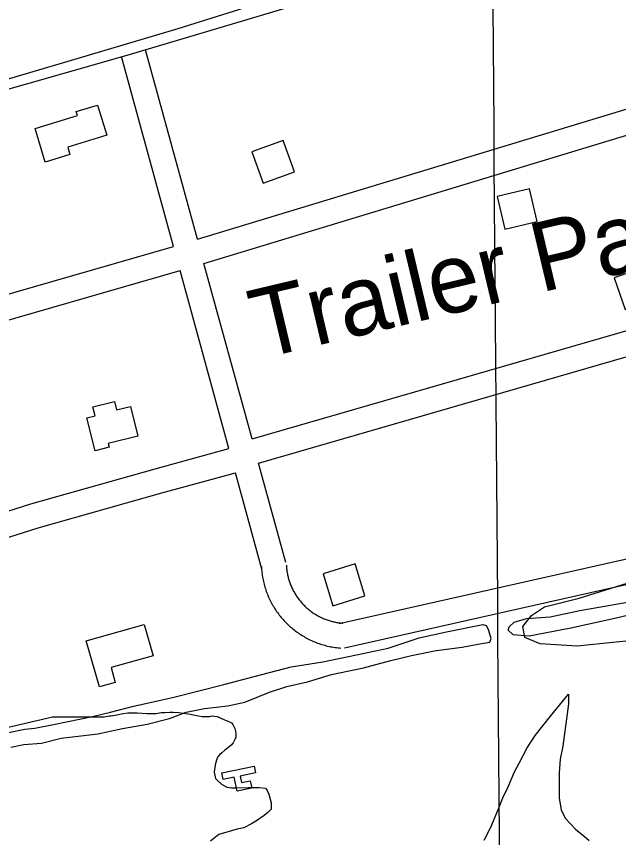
# Model space of a CAD drawing. Extents: x 3540316 to 3578335, y 553172 to 578787.
# Drawn here: x 3554440 to 3555162, y 564901 to 565885 of the extents above; entities that cross this region are included whole.
import ezdxf

# ---------------------------------------------------------------- set-up
doc = ezdxf.new("R2010")
doc.units = 0
for name, color, linetype in [('V-BLDG-OTLN', 7, 'Continuous'), ('V-GRID-MAJR', 7, 'Continuous'), ('V-ROAD-CNTR', 7, 'Continuous'), ('V-SITE-OTLN-IDEN', 7, 'Continuous'), ('V-SITE-VEGE', 7, 'Continuous'), ('V-TOPO-SHOR', 7, 'Continuous')]:
    doc.layers.add(name, color=color, linetype=linetype)

msp = doc.modelspace()

# ---------------------------------------------------------------- linework, layer by layer
at = {"layer": 'V-BLDG-OTLN'}
for points in [[(3554462.68, 565750.41), (3554513.61, 565765.98), (3554512.09, 565770.93), (3554537.39, 565778.67), (3554548.5, 565742.33), (3554501.83, 565728.06), (3554504.5, 565719.32), (3554474.85, 565710.25)], [(3554722.36, 565722.44), (3554736.06, 565684.86), (3554773.64, 565698.56), (3554759.94, 565736.14)], [(3555025.55, 565629.93), (3555064.49, 565639.07), (3555055.35, 565678.01), (3555016.41, 565668.87)], [(3555194.29, 565584.83), (3555156.61, 565571.41), (3555170.03, 565533.73), (3555207.71, 565547.15)], [(3554577.19, 565417.39), (3554585.94, 565381.82), (3554550.34, 565373.06), (3554551.51, 565368.32), (3554534.58, 565364.16), (3554524.87, 565403.61), (3554534.66, 565406.02), (3554532.01, 565416.78), (3554557.96, 565423.17), (3554560.39, 565413.29)], [(3554846.22, 565228.48), (3554807.98, 565216.73), (3554819.73, 565178.5), (3554857.97, 565190.24)], [(3554523.98, 565136.54), (3554593.53, 565155.98), (3554604.04, 565118.41), (3554553.74, 565104.34), (3554558.77, 565086.35), (3554539.95, 565081.09)], [(3554686.72, 564978.07), (3554725.24, 564986.08), (3554726.9, 564978.13), (3554708.57, 564974.32), (3554710.21, 564966.44), (3554720.61, 564968.6), (3554722.45, 564959.76), (3554704.96, 564956.12), (3554701.47, 564972.93), (3554688.3, 564970.19)]]:
    msp.add_lwpolyline(points, close=True, dxfattribs=at)
at = {"layer": 'V-GRID-MAJR'}
msp.add_spline([(3555066.66, 558654.59), (3555020.84, 564712.41), (3554975, 570773.32), (3554929.16, 576834.24), (3554929.13, 576837.31)], degree=3, dxfattribs=at)
at = {"layer": 'V-ROAD-CNTR'}
for points in [[(3553983.05, 565670.31), (3554573.07, 565838.5), (3555271.27, 566046.6), (3556241.62, 566323.63), (3556365.15, 566365.48), (3556392.87, 566375.52), (3556404.8, 566385.76)], [(3554657.21, 565617.77), (3554595.08, 565844.71)], [(3554628.46, 565609.17), (3554566.15, 565836.79)], [(3554657.21, 565617.77), (3555380.62, 565837.17)], [(3554665.13, 565588.83), (3555408.71, 565814.34)], [(3554722.72, 565378.45), (3555392.11, 565571.87), (3555600.97, 565634), (3555621.25, 565641.57)], [(3554730.64, 565349.51), (3555400.55, 565543.08), (3555610.5, 565605.54), (3555648.26, 565619.63)], [(3554101.31, 565457.18), (3554628.46, 565609.17)], [(3554722.72, 565378.45), (3554665.13, 565588.83)], [(3554109.62, 565428.35), (3554636.38, 565580.23)], [(3554694.81, 565366.77), (3554636.38, 565580.23)], [(3554043.96, 565427.34), (3554073.5, 565363.29), (3554119.92, 565288.57), (3554169.29, 565208.43), (3554173.85, 565204.92), (3554176.95, 565202.93), (3554180.23, 565201.23), (3554183.63, 565199.84), (3554187.14, 565198.75), (3554190.75, 565197.99), (3554194.4, 565197.54), (3554198.09, 565197.42), (3554202.3, 565197.67), (3554319.04, 565223.68), (3554371.59, 565241.71), (3554466.36, 565271.75), (3554614.7, 565313.81), (3554702.73, 565337.84)], [(3554079.22, 565422.53), (3554099.96, 565377.54), (3554145.43, 565304.35), (3554191.97, 565228.83), (3554191.12, 565229.48), (3554191.96, 565228.95), (3554192.84, 565228.49), (3554193.77, 565228.11), (3554194.73, 565227.81), (3554195.7, 565227.6), (3554196.7, 565227.48), (3554197.69, 565227.45), (3554198.15, 565227.48), (3554310.88, 565252.6), (3554362.19, 565270.21), (3554457.74, 565300.48), (3554606.66, 565342.72), (3554694.81, 565366.77)], [(3554763.33, 565230.1), (3554730.64, 565349.51)], [(3554827.16, 565157.23), (3555660.11, 565344.71)], [(3554734.39, 565222.18), (3554702.73, 565337.84)], [(3554833.75, 565127.96), (3555666.7, 565315.44)], [(3554733.88, 565225.31), (3554733.97, 565223.68), (3554734.11, 565221.88), (3554734.28, 565220.08), (3554734.48, 565218.33), (3554734.69, 565216.55), (3554734.96, 565214.72), (3554735.26, 565212.94), (3554735.58, 565211.2), (3554735.92, 565209.45), (3554736.31, 565207.67), (3554736.72, 565205.91), (3554737.18, 565204.15), (3554737.64, 565202.45), (3554738.15, 565200.71), (3554738.69, 565198.97), (3554739.25, 565197.29), (3554739.84, 565195.58), (3554740.48, 565193.89), (3554741.12, 565192.21), (3554741.81, 565190.56), (3554742.52, 565188.88), (3554743.28, 565187.22), (3554744.03, 565185.64), (3554744.82, 565184.04), (3554745.65, 565182.41), (3554746.52, 565180.8), (3554747.38, 565179.27), (3554748.29, 565177.71), (3554749.26, 565176.12), (3554750.2, 565174.65), (3554751.17, 565173.15), (3554752.2, 565171.64), (3554753.25, 565170.17), (3554754.32, 565168.71), (3554755.4, 565167.3), (3554756.49, 565165.9), (3554757.67, 565164.47), (3554758.82, 565163.12), (3554759.99, 565161.78), (3554761.24, 565160.41), (3554762.46, 565159.12), (3554763.7, 565157.84), (3554764.99, 565156.57), (3554766.28, 565155.33), (3554767.63, 565154.08), (3554768.97, 565152.9), (3554770.29, 565151.76), (3554771.71, 565150.57), (3554773.13, 565149.44), (3554774.52, 565148.36), (3554775.99, 565147.27), (3554777.47, 565146.21), (3554778.94, 565145.19), (3554780.4, 565144.22), (3554781.93, 565143.23), (3554783.48, 565142.27), (3554785.02, 565141.36), (3554786.58, 565140.47), (3554788.17, 565139.6), (3554789.76, 565138.77), (3554791.34, 565137.97), (3554792.99, 565137.17), (3554794.64, 565136.42), (3554796.26, 565135.71), (3554797.93, 565135.01), (3554799.61, 565134.34), (3554801.31, 565133.7), (3554803, 565133.1), (3554804.67, 565132.53), (3554806.38, 565131.98), (3554808.16, 565131.44), (3554809.89, 565130.97), (3554811.58, 565130.52), (3554813.35, 565130.09), (3554815.09, 565129.69), (3554816.89, 565129.32), (3554818.66, 565128.99), (3554820.39, 565128.69), (3554822.21, 565128.41), (3554824, 565128.18), (3554825.73, 565127.97), (3554827.56, 565127.78), (3554829.27, 565127.65)], [(3554763.84, 565226.98), (3554763.91, 565225.67), (3554764.01, 565224.42), (3554764.12, 565223.14), (3554764.27, 565221.84), (3554764.43, 565220.56), (3554764.61, 565219.35), (3554764.81, 565218.1), (3554765.05, 565216.8), (3554765.3, 565215.55), (3554765.57, 565214.31), (3554765.86, 565213.08), (3554766.17, 565211.85), (3554766.52, 565210.59), (3554766.87, 565209.37), (3554767.25, 565208.18), (3554767.66, 565206.94), (3554768.07, 565205.74), (3554768.52, 565204.55), (3554768.98, 565203.35), (3554769.47, 565202.16), (3554769.96, 565201), (3554770.48, 565199.87), (3554771.05, 565198.67), (3554771.62, 565197.52), (3554772.19, 565196.4), (3554772.79, 565195.3), (3554773.44, 565194.14), (3554774.07, 565193.05), (3554774.71, 565192.01), (3554775.42, 565190.88), (3554776.13, 565189.8), (3554776.82, 565188.78), (3554777.58, 565187.73), (3554778.32, 565186.71), (3554779.11, 565185.68), (3554779.9, 565184.66), (3554780.69, 565183.71), (3554781.53, 565182.72), (3554782.38, 565181.75), (3554783.21, 565180.83), (3554784.11, 565179.89), (3554785.01, 565178.96), (3554785.91, 565178.08), (3554786.85, 565177.17), (3554787.74, 565176.35), (3554788.71, 565175.49), (3554789.72, 565174.62), (3554790.66, 565173.83), (3554791.65, 565173.05), (3554792.7, 565172.23), (3554793.7, 565171.48), (3554794.72, 565170.75), (3554795.78, 565170.02), (3554796.88, 565169.29), (3554797.93, 565168.61), (3554799, 565167.95), (3554800.1, 565167.29), (3554801.22, 565166.66), (3554802.34, 565166.04), (3554803.47, 565165.46), (3554804.63, 565164.87), (3554805.75, 565164.33), (3554806.91, 565163.8), (3554808.1, 565163.27), (3554809.27, 565162.78), (3554810.45, 565162.31), (3554811.64, 565161.86), (3554812.84, 565161.44), (3554814.09, 565161.01), (3554815.29, 565160.63), (3554816.47, 565160.27), (3554817.71, 565159.93), (3554818.98, 565159.59), (3554820.22, 565159.29), (3554821.47, 565159.01), (3554822.68, 565158.76), (3554823.94, 565158.52), (3554825.24, 565158.3), (3554826.45, 565158.11), (3554827.74, 565157.94), (3554829.05, 565157.79), (3554830.27, 565157.66), (3554831.64, 565157.55)]]:
    msp.add_lwpolyline(points, dxfattribs=at)
at = {"layer": 'V-SITE-VEGE'}
for points in [[(3555190.39, 565137.93), (3555112.32, 565130.12), (3555068.07, 565132.72), (3555049.86, 565140.54), (3555047.25, 565153.56), (3555057.66, 565166.58), (3555073.28, 565176.99), (3555114.92, 565187.41), (3555172.17, 565205.63)], [(3555000.94, 564897.44), (3555008.78, 564912.84), (3555018.33, 564934.85), (3555023.4, 564948.06), (3555029.57, 564961.26), (3555037.43, 564979.42), (3555043.03, 564989.87), (3555052.55, 565008.01), (3555062.05, 565022.85), (3555080.44, 565045.89), (3555102.16, 565072.23), (3555102.08, 565060.64), (3555095.07, 565009.9), (3555092.2, 564994.47), (3555090.97, 564977.92), (3555090.75, 564948.11), (3555093.39, 564933.18), (3555098.29, 564923.21), (3555110.33, 564910.42), (3555120.76, 564902.06), (3555126.8, 564897.05)], [(3554427.12, 565031.96), (3554483.69, 565045.33), (3554541, 565045.2), (3554545.59, 565045.16), (3554551.33, 565046.27), (3554553.39, 565046.25), (3554560.74, 565047.8), (3554562.81, 565048.02), (3554566.02, 565048.68), (3554568.55, 565049.34), (3554573.83, 565049.99), (3554585.07, 565049.91), (3554596.53, 565049.14), (3554603.64, 565049.08), (3554607.77, 565049.28), (3554613.97, 565050.61), (3554618.33, 565050.58), (3554624.06, 565050.76), (3554628.19, 565050.73), (3554634.84, 565050.45), (3554640.34, 565049.73), (3554648.81, 565048.28), (3554654.31, 565047.33), (3554658.66, 565046.37), (3554663.01, 565045.66), (3554666.45, 565045.63), (3554669.67, 565045.83), (3554671.96, 565045.82), (3554674.94, 565046.26), (3554677.46, 565046.23), (3554680.9, 565045.52), (3554688.9, 565042.25), (3554693.7, 565039.92), (3554695.76, 565039.22), (3554698.04, 565038.06), (3554699.86, 565035.98), (3554702.12, 565031.14), (3554703.02, 565028.15), (3554703.45, 565024.71), (3554703.42, 565021.04), (3554702.25, 565018.07), (3554699.93, 565013.96), (3554697.84, 565011.45), (3554693.23, 565007.59), (3554690.23, 565005.32), (3554686.54, 565002.14), (3554684, 565000.09), (3554681.45, 564996.9), (3554680.52, 564994.38), (3554679.1, 564989.35), (3554678.15, 564985), (3554677.67, 564982.02), (3554677.42, 564978.81), (3554678.96, 564971.38), (3554680.6, 564969.71), (3554686.08, 564964.7), (3554692.68, 564960.79), (3554698.19, 564960.19), (3554703.71, 564960.15), (3554718.07, 564960.59), (3554731.32, 564960.49), (3554739.04, 564959.88), (3554740.68, 564957.11), (3554742.85, 564952.68), (3554745.53, 564942.17), (3554745.47, 564934.44), (3554741.58, 564930.61)], [(3554741.58, 564930.61), (3554737.14, 564926.78), (3554728.26, 564920.77), (3554722.16, 564916.95), (3554712.74, 564912.06), (3554705, 564910.46), (3554682.87, 564904), (3554672.88, 564896.34)]]:
    msp.add_lwpolyline(points, dxfattribs=at)
at = {"layer": 'V-TOPO-SHOR'}
for points in [[(3554248.36, 565757.63), (3554368.11, 565791.49), (3554502.38, 565831.41), (3554634.22, 565870.32), (3554774.26, 565914.7), (3554874.59, 565944.87), (3554939.99, 565966.27)], [(3555029.53, 565149.2), (3555035.47, 565143.92), (3555055.03, 565142.25), (3555104.7, 565151.76), (3555161.17, 565164.3), (3555218.58, 565178.8), (3555269.27, 565185.88), (3555313.12, 565192.38), (3555346.24, 565198.72), (3555384.72, 565205.14), (3555442.8, 565207.93), (3555472.07, 565209.33), (3555492.11, 565208.16), (3555511.71, 565204.05), (3555549.47, 565192.88), (3555575.91, 565187.89), (3555608.34, 565174.69), (3555647.27, 565149.86), (3555665.52, 565137.42), (3555692.02, 565128.53), (3555719.86, 565128.45), (3555732.6, 565125.21), (3555736.11, 565119.94)], [(3555029.53, 565149.2), (3555030.94, 565153.13), (3555036.73, 565158.58), (3555051.8, 565163.2), (3555080.09, 565165.07), (3555115.63, 565172.91), (3555177, 565183.57)], [(3554430.79, 565026.43), (3554450.25, 565030.61), (3554462.45, 565031.77), (3554484.85, 565036), (3554531.59, 565045.47), (3554553, 565050.66), (3554580.73, 565057.9), (3554600.69, 565062.58), (3554628.92, 565068.85), (3554688.77, 565083.88), (3554725.25, 565093.69), (3554769.53, 565105.08), (3554807.53, 565111), (3554847.94, 565119.4), (3554885.91, 565127.76), (3554922.85, 565140.02), (3554955.95, 565147.33), (3554999.29, 565155.78), (3555003.21, 565154.86), (3555006.21, 565149.53)], [(3554433.48, 565008.89), (3554449.06, 565012.04), (3554470.52, 565013.82), (3554493.88, 565019.53), (3554537.75, 565025.05), (3554567.45, 565031.34), (3554597.16, 565036.65), (3554623.92, 565043.39), (3554643.83, 565051), (3554665.75, 565055.23), (3554693.53, 565058.56), (3554713.98, 565062.76), (3554743.59, 565074.91), (3554764.5, 565081.56), (3554789.32, 565087.29), (3554818, 565096.01), (3554856.47, 565103.9), (3554889.06, 565112.67), (3554913.88, 565118.89), (3554943.58, 565124.69), (3554974.78, 565128.56), (3554993.28, 565132.25), (3555007.89, 565134.9), (3555009.29, 565139.32), (3555006.21, 565149.53)]]:
    msp.add_lwpolyline(points, dxfattribs=at)

# ---------------------------------------------------------------- texts
at = {"layer": 'V-SITE-OTLN-IDEN'}
msp.add_text('Trailer Park', height=82.9998, rotation=13.33932, dxfattribs=at).set_placement((3554732.36, 565473.94))

doc.saveas('drawing.dxf')
